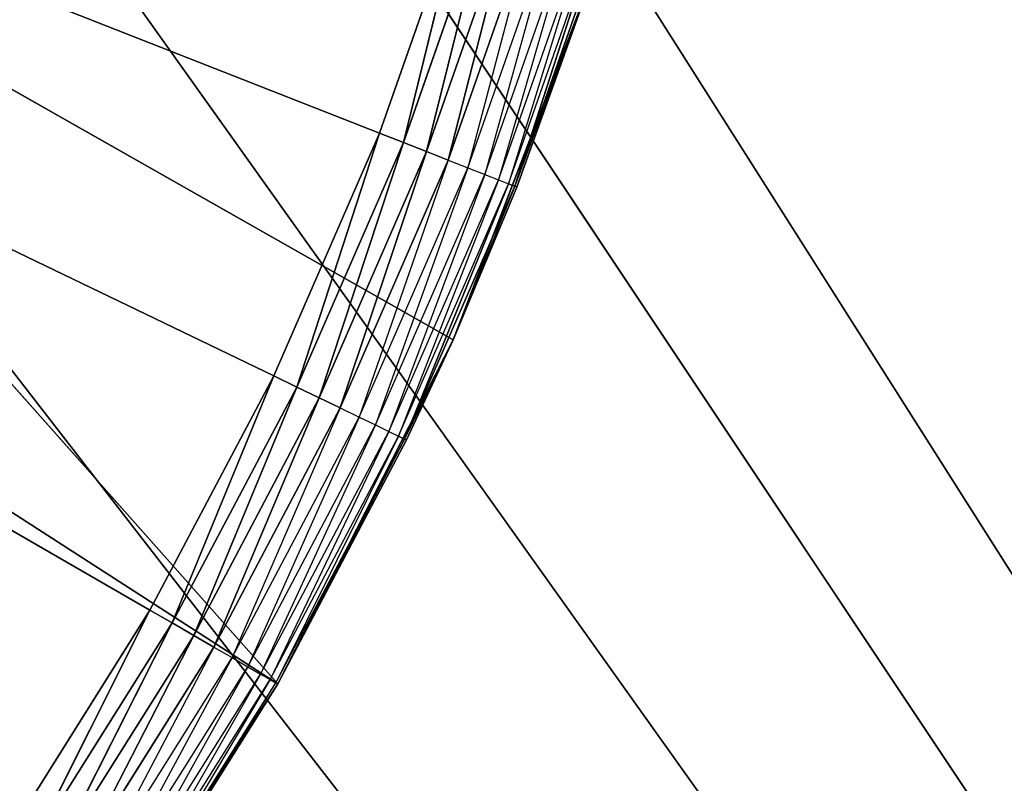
# Model space of a CAD drawing. Extents: x 0.1 to 17.7, y 0.1 to 17.7.
# Tile 436 of 656: x 16.495 to 16.628, y 1.419 to 1.522. Entities that reach past the tile are written whole.
import ezdxf

# ---------------------------------------------------------------- set-up
doc = ezdxf.new("R2010")
doc.units = 0
doc.header["$LTSCALE"] = 2.54
doc.layers.get('0').update_dxf_attribs({"color": 13, "linetype": 'CONTINUOUS'})

# ---------------------------------------------------------------- blocks, each defined once
blk = doc.blocks.new('KOSZ_NA__MIECI_Z_POKRYWK__')
at = {"color": 0}
for p, q in [((16.44145, 1.74291, 10.5), (17.14677, 0.63213, 10.5)), ((16.44145, 1.74291, 10.5), (17.14677, 0.63213, 10.5)), ((17.14677, 0.63213, 10.6), (16.44145, 1.74291, 10.6)), ((17.14677, 0.63213, 10.6), (16.44145, 1.74291, 10.6)), ((16.09677, 1.68213, 10.3), (16.51246, 1.44213, 10.3)), ((16.54358, 1.50677, 10.3), (16.09677, 1.68213, 10.3)), ((16.54358, 1.50677, 10.3), (16.09677, 1.68213, 10.3)), ((16.52923, 1.47387, 10.3), (16.09677, 1.68213, 10.3)), ((16.52923, 1.47387, 10.3), (16.09677, 1.68213, 10.3)), ((16.09677, 1.68213, 10.3), (16.51246, 1.44213, 10.3)), ((16.44677, 1.68213, 10.5), (17.14677, 0.63213, 10.5)), ((16.44677, 1.68213, 10.5), (17.14677, 0.63213, 10.5)), ((16.44677, 1.68213, 10.6), (17.14677, 0.63213, 10.6)), ((16.44677, 1.68213, 10.6), (17.14677, 0.63213, 10.6)), ((16.44145, 1.62135, 10.5), (17.14677, 0.63213, 10.5)), ((16.44145, 1.62135, 10.5), (17.14677, 0.63213, 10.5)), ((16.44145, 1.62135, 10.6), (17.14677, 0.63213, 10.6)), ((16.44145, 1.62135, 10.6), (17.14677, 0.63213, 10.6)), ((16.42566, 1.56242, 10.5), (17.14677, 0.63213, 10.5)), ((16.42566, 1.56242, 10.5), (17.14677, 0.63213, 10.5)), ((16.42566, 1.56242, 10.6), (17.14677, 0.63213, 10.6)), ((16.42566, 1.56242, 10.6), (17.14677, 0.63213, 10.6)), ((16.52978, 1.43213, 10.5), (16.42219, 1.55329, 10.5)), ((16.55354, 1.47876, 10.5), (16.42219, 1.55329, 10.5)), ((16.52978, 1.43213, 10.5), (16.42219, 1.55329, 10.5)), ((16.55354, 1.47876, 10.5), (16.42219, 1.55329, 10.5)), ((16.55544, 1.54065, 10.3), (16.54358, 1.50677, 10.3)), ((16.55544, 1.54065, 10.3), (16.54358, 1.50677, 10.3)), ((16.55544, 1.54065, 10.3), (16.54682, 1.5055, 10.3003)), ((16.55544, 1.54065, 10.3), (16.54682, 1.5055, 10.3003)), ((16.54682, 1.5055, 10.3003), (16.55876, 1.53962, 10.3003)), ((16.54682, 1.5055, 10.3003), (16.55876, 1.53962, 10.3003)), ((16.55876, 1.53962, 10.3003), (16.54995, 1.50427, 10.30121)), ((16.55876, 1.53962, 10.3003), (16.54995, 1.50427, 10.30121)), ((16.54995, 1.50427, 10.30121), (16.56198, 1.53863, 10.30121)), ((16.54995, 1.50427, 10.30121), (16.56198, 1.53863, 10.30121)), ((16.56198, 1.53863, 10.30121), (16.55289, 1.50311, 10.30268)), ((16.56198, 1.53863, 10.30121), (16.55289, 1.50311, 10.30268)), ((16.55289, 1.50311, 10.30268), (16.56499, 1.5377, 10.30268)), ((16.56499, 1.5377, 10.30268), (16.55555, 1.50207, 10.30468)), ((16.55555, 1.50207, 10.30468), (16.56772, 1.53686, 10.30468)), ((16.56772, 1.53686, 10.30468), (16.55785, 1.50117, 10.30714)), ((16.55785, 1.50117, 10.30714), (16.57008, 1.53613, 10.30714)), ((16.57008, 1.53613, 10.30714), (16.55971, 1.50044, 10.31)), ((16.55971, 1.50044, 10.31), (16.57199, 1.53554, 10.31)), ((16.57199, 1.53554, 10.31), (16.56108, 1.4999, 10.31316)), ((16.56108, 1.4999, 10.31316), (16.5734, 1.53511, 10.31316)), ((16.5734, 1.53511, 10.31316), (16.56192, 1.49957, 10.31653)), ((16.5734, 1.53511, 10.31316), (16.56192, 1.49957, 10.31653)), ((16.56192, 1.49957, 10.31653), (16.57426, 1.53484, 10.31653)), ((16.56192, 1.49957, 10.31653), (16.57426, 1.53484, 10.31653)), ((16.57229, 1.52762, 10.5), (16.55354, 1.47876, 10.5)), ((16.57229, 1.52762, 10.5), (16.55354, 1.47876, 10.5)), ((16.57229, 1.52762, 10.32), (16.56192, 1.49957, 10.31653)), ((16.57229, 1.52762, 10.5), (16.5622, 1.49946, 10.32)), ((16.5622, 1.49946, 10.32), (16.57229, 1.52762, 10.32)), ((16.57229, 1.52762, 10.5), (16.5622, 1.49946, 10.32)), ((16.52978, 1.43213, 10.5), (16.40347, 1.51352, 10.5)), ((16.52978, 1.43213, 10.5), (16.40347, 1.51352, 10.5)), ((16.54358, 1.50677, 10.3), (16.52923, 1.47387, 10.3)), ((16.54358, 1.50677, 10.3), (16.52923, 1.47387, 10.3)), ((16.54358, 1.50677, 10.3), (16.53236, 1.47236, 10.3003)), ((16.54358, 1.50677, 10.3), (16.53236, 1.47236, 10.3003)), ((16.54358, 1.50677, 10.3), (16.54682, 1.5055, 10.3003)), ((16.54358, 1.50677, 10.3), (16.54682, 1.5055, 10.3003)), ((16.53236, 1.47236, 10.3003), (16.54682, 1.5055, 10.3003)), ((16.53236, 1.47236, 10.3003), (16.54682, 1.5055, 10.3003)), ((16.54682, 1.5055, 10.3003), (16.53539, 1.4709, 10.30121)), ((16.54682, 1.5055, 10.3003), (16.53539, 1.4709, 10.30121)), ((16.54682, 1.5055, 10.3003), (16.54995, 1.50427, 10.30121)), ((16.54682, 1.5055, 10.3003), (16.54995, 1.50427, 10.30121)), ((16.53539, 1.4709, 10.30121), (16.54995, 1.50427, 10.30121)), ((16.53539, 1.4709, 10.30121), (16.54995, 1.50427, 10.30121)), ((16.54995, 1.50427, 10.30121), (16.53824, 1.46953, 10.30268)), ((16.54995, 1.50427, 10.30121), (16.53824, 1.46953, 10.30268)), ((16.53824, 1.46953, 10.30268), (16.55289, 1.50311, 10.30268)), ((16.55289, 1.50311, 10.30268), (16.54081, 1.46829, 10.30468)), ((16.54995, 1.50427, 10.30121), (16.55289, 1.50311, 10.30268)), ((16.54995, 1.50427, 10.30121), (16.55289, 1.50311, 10.30268)), ((16.55289, 1.50311, 10.30268), (16.55555, 1.50207, 10.30468)), ((16.54081, 1.46829, 10.30468), (16.55555, 1.50207, 10.30468)), ((16.55555, 1.50207, 10.30468), (16.54303, 1.46722, 10.30714)), ((16.55555, 1.50207, 10.30468), (16.55785, 1.50117, 10.30714)), ((16.54303, 1.46722, 10.30714), (16.55785, 1.50117, 10.30714)), ((16.55785, 1.50117, 10.30714), (16.54483, 1.46635, 10.31)), ((16.54483, 1.46635, 10.31), (16.55971, 1.50044, 10.31)), ((16.55971, 1.50044, 10.31), (16.54616, 1.46571, 10.31316)), ((16.55785, 1.50117, 10.30714), (16.55971, 1.50044, 10.31)), ((16.55971, 1.50044, 10.31), (16.56108, 1.4999, 10.31316)), ((16.54616, 1.46571, 10.31316), (16.56108, 1.4999, 10.31316)), ((16.56108, 1.4999, 10.31316), (16.54698, 1.46532, 10.31653)), ((16.56108, 1.4999, 10.31316), (16.54698, 1.46532, 10.31653)), ((16.54698, 1.46532, 10.31653), (16.56192, 1.49957, 10.31653)), ((16.54698, 1.46532, 10.31653), (16.56192, 1.49957, 10.31653)), ((16.56192, 1.49957, 10.31653), (16.55354, 1.47876, 10.32)), ((16.55354, 1.47876, 10.5), (16.5622, 1.49946, 10.32)), ((16.55354, 1.47876, 10.5), (16.5622, 1.49946, 10.32)), ((16.55354, 1.47876, 10.32), (16.5622, 1.49946, 10.32)), ((16.56108, 1.4999, 10.31316), (16.56192, 1.49957, 10.31653)), ((16.56108, 1.4999, 10.31316), (16.56192, 1.49957, 10.31653)), ((16.5622, 1.49946, 10.32), (16.56192, 1.49957, 10.31653)), ((16.55354, 1.47876, 10.5), (16.52978, 1.43213, 10.5)), ((16.55354, 1.47876, 10.5), (16.52978, 1.43213, 10.5)), ((16.55354, 1.47876, 10.32), (16.54698, 1.46532, 10.31653)), ((16.54725, 1.46519, 10.32), (16.55354, 1.47876, 10.5)), ((16.54725, 1.46519, 10.32), (16.55354, 1.47876, 10.5)), ((16.54725, 1.46519, 10.32), (16.55354, 1.47876, 10.32)), ((16.55354, 1.47876, 10.5), (16.55354, 1.47876, 10.32)), ((16.55354, 1.47876, 10.5), (16.55354, 1.47876, 10.32)), ((16.52923, 1.47387, 10.3), (16.51246, 1.44213, 10.3)), ((16.52923, 1.47387, 10.3), (16.51246, 1.44213, 10.3)), ((16.52923, 1.47387, 10.3), (16.51546, 1.44039, 10.3003)), ((16.52923, 1.47387, 10.3), (16.51546, 1.44039, 10.3003)), ((16.52923, 1.47387, 10.3), (16.53236, 1.47236, 10.3003)), ((16.52923, 1.47387, 10.3), (16.53236, 1.47236, 10.3003)), ((16.51546, 1.44039, 10.3003), (16.53236, 1.47236, 10.3003)), ((16.51546, 1.44039, 10.3003), (16.53236, 1.47236, 10.3003)), ((16.53236, 1.47236, 10.3003), (16.51838, 1.43871, 10.30121)), ((16.53236, 1.47236, 10.3003), (16.51838, 1.43871, 10.30121)), ((16.53236, 1.47236, 10.3003), (16.53539, 1.4709, 10.30121)), ((16.53236, 1.47236, 10.3003), (16.53539, 1.4709, 10.30121)), ((16.51838, 1.43871, 10.30121), (16.53539, 1.4709, 10.30121)), ((16.51838, 1.43871, 10.30121), (16.53539, 1.4709, 10.30121)), ((16.53539, 1.4709, 10.30121), (16.52112, 1.43713, 10.30268)), ((16.53539, 1.4709, 10.30121), (16.52112, 1.43713, 10.30268)), ((16.53539, 1.4709, 10.30121), (16.53824, 1.46953, 10.30268)), ((16.53539, 1.4709, 10.30121), (16.53824, 1.46953, 10.30268)), ((16.52112, 1.43713, 10.30268), (16.53824, 1.46953, 10.30268)), ((16.53824, 1.46953, 10.30268), (16.52359, 1.4357, 10.30468)), ((16.53824, 1.46953, 10.30268), (16.54081, 1.46829, 10.30468)), ((16.52359, 1.4357, 10.30468), (16.54081, 1.46829, 10.30468)), ((16.54081, 1.46829, 10.30468), (16.52572, 1.43447, 10.30714)), ((16.52572, 1.43447, 10.30714), (16.54303, 1.46722, 10.30714)), ((16.54303, 1.46722, 10.30714), (16.52746, 1.43347, 10.31)), ((16.54081, 1.46829, 10.30468), (16.54303, 1.46722, 10.30714)), ((16.54303, 1.46722, 10.30714), (16.54483, 1.46635, 10.31)), ((16.52746, 1.43347, 10.31), (16.54483, 1.46635, 10.31)), ((16.54483, 1.46635, 10.31), (16.52873, 1.43273, 10.31316)), ((16.52873, 1.43273, 10.31316), (16.54616, 1.46571, 10.31316)), ((16.54616, 1.46571, 10.31316), (16.52951, 1.43228, 10.31653)), ((16.54483, 1.46635, 10.31), (16.54616, 1.46571, 10.31316)), ((16.54616, 1.46571, 10.31316), (16.54698, 1.46532, 10.31653)), ((16.52951, 1.43228, 10.31653), (16.54698, 1.46532, 10.31653)), ((16.52978, 1.43213, 10.32), (16.54698, 1.46532, 10.31653)), ((16.52978, 1.43213, 10.32), (16.54698, 1.46532, 10.31653)), ((16.52978, 1.43213, 10.32), (16.54725, 1.46519, 10.32)), ((16.54725, 1.46519, 10.32), (16.52978, 1.43213, 10.5)), ((16.54725, 1.46519, 10.32), (16.52978, 1.43213, 10.5)), ((16.52978, 1.43213, 10.32), (16.54725, 1.46519, 10.32)), ((16.54725, 1.46519, 10.32), (16.54698, 1.46532, 10.31653)), ((16.51246, 1.44213, 10.3), (16.49336, 1.41174, 10.3)), ((16.51246, 1.44213, 10.3), (16.49336, 1.41174, 10.3)), ((16.51246, 1.44213, 10.3), (16.49623, 1.40978, 10.3003)), ((16.51246, 1.44213, 10.3), (16.49623, 1.40978, 10.3003)), ((16.51246, 1.44213, 10.3), (16.51546, 1.44039, 10.3003)), ((16.51246, 1.44213, 10.3), (16.51546, 1.44039, 10.3003)), ((16.49623, 1.40978, 10.3003), (16.51546, 1.44039, 10.3003)), ((16.49623, 1.40978, 10.3003), (16.51546, 1.44039, 10.3003)), ((16.51546, 1.44039, 10.3003), (16.49901, 1.40788, 10.30121)), ((16.51546, 1.44039, 10.3003), (16.49901, 1.40788, 10.30121)), ((16.51546, 1.44039, 10.3003), (16.51838, 1.43871, 10.30121)), ((16.51546, 1.44039, 10.3003), (16.51838, 1.43871, 10.30121)), ((16.49901, 1.40788, 10.30121), (16.51838, 1.43871, 10.30121)), ((16.49901, 1.40788, 10.30121), (16.51838, 1.43871, 10.30121)), ((16.51838, 1.43871, 10.30121), (16.50162, 1.4061, 10.30268)), ((16.51838, 1.43871, 10.30121), (16.50162, 1.4061, 10.30268)), ((16.51838, 1.43871, 10.30121), (16.52112, 1.43713, 10.30268)), ((16.51838, 1.43871, 10.30121), (16.52112, 1.43713, 10.30268)), ((16.50162, 1.4061, 10.30268), (16.52112, 1.43713, 10.30268)), ((16.52112, 1.43713, 10.30268), (16.50398, 1.40449, 10.30468)), ((16.52112, 1.43713, 10.30268), (16.52359, 1.4357, 10.30468)), ((16.50398, 1.40449, 10.30468), (16.52359, 1.4357, 10.30468)), ((16.52359, 1.4357, 10.30468), (16.50602, 1.40311, 10.30714)), ((16.52359, 1.4357, 10.30468), (16.52572, 1.43447, 10.30714)), ((16.50602, 1.40311, 10.30714), (16.52572, 1.43447, 10.30714)), ((16.52572, 1.43447, 10.30714), (16.50767, 1.40198, 10.31)), ((16.52572, 1.43447, 10.30714), (16.52746, 1.43347, 10.31)), ((16.50767, 1.40198, 10.31), (16.52746, 1.43347, 10.31)), ((16.52746, 1.43347, 10.31), (16.50889, 1.40115, 10.31316)), ((16.50889, 1.40115, 10.31316), (16.52873, 1.43273, 10.31316)), ((16.52873, 1.43273, 10.31316), (16.50963, 1.40064, 10.31653)), ((16.50963, 1.40064, 10.31653), (16.52951, 1.43228, 10.31653)), ((16.50988, 1.40047, 10.32), (16.52951, 1.43228, 10.31653)), ((16.52746, 1.43347, 10.31), (16.52873, 1.43273, 10.31316)), ((16.52873, 1.43273, 10.31316), (16.52951, 1.43228, 10.31653)), ((16.52978, 1.43213, 10.32), (16.52951, 1.43228, 10.31653)), ((16.52978, 1.43213, 10.5), (16.50127, 1.38824, 10.5)), ((16.52978, 1.43213, 10.5), (16.50127, 1.38824, 10.5)), ((16.50988, 1.40047, 10.32), (16.52978, 1.43213, 10.5)), ((16.50988, 1.40047, 10.32), (16.52978, 1.43213, 10.32)), ((16.50988, 1.40047, 10.32), (16.52978, 1.43213, 10.5)), ((16.52978, 1.43213, 10.32), (16.52978, 1.43213, 10.5)), ((16.52978, 1.43213, 10.32), (16.52978, 1.43213, 10.5))]:
    blk.add_line(p, q, dxfattribs=at)
mesh = blk.add_polyface(dxfattribs=at)
corners = [(17.49677, 0.28213, 31.5), (0.29676, 0.28213, 31.5), (0.29676, 17.48213, 31.5)]
mesh.append_faces([[corners[k] for k in face] for face in [(0, 1, 2)]], dxfattribs={"color": 0})
mesh = blk.add_polyface(dxfattribs=at)
corners = [(17.49677, 0.28213, 31.5), (0.29676, 17.48213, 31.5), (17.49677, 17.48213, 31.5)]
mesh.append_faces([[corners[k] for k in face] for face in [(0, 1, 2)]], dxfattribs={"color": 0})
mesh = blk.add_polyface(dxfattribs=at)
corners = [(17.49677, 17.48213, 31.6), (9.29677, 8.88213, 31.6), (17.49677, 0.28213, 31.6)]
mesh.append_faces([[corners[k] for k in face] for face in [(0, 1, 2)]], dxfattribs={"color": 0})
mesh = blk.add_polyface(dxfattribs=at)
corners = [(17.14677, 0.63213, 10.5), (16.44145, 1.74291, 10.5), (17.14677, 17.23213, 10.5)]
mesh.append_faces([[corners[k] for k in face] for face in [(0, 1, 2)]], dxfattribs={"color": 0})
mesh = blk.add_polyface(dxfattribs=at)
corners = [(17.14677, 17.23213, 10.6), (16.44145, 1.74291, 10.6), (17.14677, 0.63213, 10.6)]
mesh.append_faces([[corners[k] for k in face] for face in [(0, 1, 2)]], dxfattribs={"color": 0})
mesh = blk.add_polyface(dxfattribs=at)
corners = [(17.49677, 0.28213, 31.6), (9.29677, 8.88213, 31.6), (9.29069, 8.81267, 31.6)]
mesh.append_faces([[corners[k] for k in face] for face in [(0, 1, 2)]], dxfattribs={"color": 0})
mesh = blk.add_polyface(dxfattribs=at)
corners = [(17.49677, 0.28213, 31.6), (9.29069, 8.81267, 31.6), (9.27264, 8.74532, 31.6)]
mesh.append_faces([[corners[k] for k in face] for face in [(0, 1, 2)]], dxfattribs={"color": 0})
mesh = blk.add_polyface(dxfattribs=at)
corners = [(17.49677, 0.28213, 31.6), (9.27264, 8.74532, 31.6), (9.24317, 8.68213, 31.6)]
mesh.append_faces([[corners[k] for k in face] for face in [(0, 1, 2)]], dxfattribs={"color": 0})
mesh = blk.add_polyface(dxfattribs=at)
corners = [(17.49677, 0.28213, 31.6), (9.24317, 8.68213, 31.6), (9.20318, 8.62502, 31.6)]
mesh.append_faces([[corners[k] for k in face] for face in [(0, 1, 2)]], dxfattribs={"color": 0})
mesh = blk.add_polyface(dxfattribs=at)
corners = [(17.49677, 0.28213, 31.6), (9.20318, 8.62502, 31.6), (9.15388, 8.57571, 31.6)]
mesh.append_faces([[corners[k] for k in face] for face in [(0, 1, 2)]], dxfattribs={"color": 0})
mesh = blk.add_polyface(dxfattribs=at)
corners = [(17.49677, 0.28213, 31.6), (9.15388, 8.57571, 31.6), (9.09677, 8.53572, 31.6)]
mesh.append_faces([[corners[k] for k in face] for face in [(0, 1, 2)]], dxfattribs={"color": 0})
mesh = blk.add_polyface(dxfattribs=at)
corners = [(17.49677, 0.28213, 31.6), (9.09677, 8.53572, 31.6), (9.03357, 8.50625, 31.6)]
mesh.append_faces([[corners[k] for k in face] for face in [(0, 1, 2)]], dxfattribs={"color": 0})
mesh = blk.add_polyface(dxfattribs=at)
corners = [(17.49677, 0.28213, 31.6), (9.03357, 8.50625, 31.6), (8.96622, 8.48821, 31.6)]
mesh.append_faces([[corners[k] for k in face] for face in [(0, 1, 2)]], dxfattribs={"color": 0})
mesh = blk.add_polyface(dxfattribs=at)
corners = [(17.49677, 0.28213, 31.6), (8.96622, 8.48821, 31.6), (8.89676, 8.48213, 31.6)]
mesh.append_faces([[corners[k] for k in face] for face in [(0, 1, 2)]], dxfattribs={"color": 0})
mesh = blk.add_polyface(dxfattribs=at)
corners = [(17.49677, 0.28213, 31.6), (8.89676, 8.48213, 31.6), (0.29676, 0.28213, 31.6)]
mesh.append_faces([[corners[k] for k in face] for face in [(0, 1, 2)]], dxfattribs={"color": 0})
mesh = blk.add_polyface(dxfattribs=at)
corners = [(17.14677, 0.63213, 10.5), (16.44677, 1.68213, 10.5), (16.44145, 1.74291, 10.5)]
mesh.append_faces([[corners[k] for k in face] for face in [(0, 1, 2)]], dxfattribs={"color": 0})
mesh = blk.add_polyface(dxfattribs=at)
corners = [(17.14677, 0.63213, 10.6), (16.44145, 1.74291, 10.6), (16.44677, 1.68213, 10.6)]
mesh.append_faces([[corners[k] for k in face] for face in [(0, 1, 2)]], dxfattribs={"color": 0})
mesh = blk.add_polyface(dxfattribs=at)
corners = [(16.51246, 1.44213, 10.3), (16.49336, 1.41174, 10.3), (16.09677, 1.68213, 10.3)]
mesh.append_faces([[corners[k] for k in face] for face in [(0, 1, 2)]], dxfattribs={"color": 0})
mesh = blk.add_polyface(dxfattribs=at)
corners = [(16.55544, 1.54065, 10.3), (16.54358, 1.50677, 10.3), (16.09677, 1.68213, 10.3)]
mesh.append_faces([[corners[k] for k in face] for face in [(0, 1, 2)]], dxfattribs={"color": 0})
mesh = blk.add_polyface(dxfattribs=at)
corners = [(16.54358, 1.50677, 10.3), (16.52923, 1.47387, 10.3), (16.09677, 1.68213, 10.3)]
mesh.append_faces([[corners[k] for k in face] for face in [(0, 1, 2)]], dxfattribs={"color": 0})
mesh = blk.add_polyface(dxfattribs=at)
corners = [(16.52923, 1.47387, 10.3), (16.51246, 1.44213, 10.3), (16.09677, 1.68213, 10.3)]
mesh.append_faces([[corners[k] for k in face] for face in [(0, 1, 2)]], dxfattribs={"color": 0})
mesh = blk.add_polyface(dxfattribs=at)
corners = [(17.14677, 0.63213, 10.5), (16.44145, 1.62135, 10.5), (16.44677, 1.68213, 10.5)]
mesh.append_faces([[corners[k] for k in face] for face in [(0, 1, 2)]], dxfattribs={"color": 0})
mesh = blk.add_polyface(dxfattribs=at)
corners = [(17.14677, 0.63213, 10.6), (16.44677, 1.68213, 10.6), (16.44145, 1.62135, 10.6)]
mesh.append_faces([[corners[k] for k in face] for face in [(0, 1, 2)]], dxfattribs={"color": 0})
mesh = blk.add_polyface(dxfattribs=at)
corners = [(17.14677, 0.63213, 10.6), (1.94145, 1.62135, 10.6), (1.92566, 1.56242, 10.6)]
mesh.append_faces([[corners[k] for k in face] for face in [(0, 1, 2)]], dxfattribs={"color": 0})
mesh = blk.add_polyface(dxfattribs=at)
corners = [(17.14677, 0.63213, 10.6), (16.09677, 1.33213, 10.6), (1.94145, 1.62135, 10.6)]
mesh.append_faces([[corners[k] for k in face] for face in [(0, 1, 2)]], dxfattribs={"color": 0})
mesh = blk.add_polyface(dxfattribs=at)
corners = [(17.14677, 0.63213, 10.5), (16.42566, 1.56242, 10.5), (16.44145, 1.62135, 10.5)]
mesh.append_faces([[corners[k] for k in face] for face in [(0, 1, 2)]], dxfattribs={"color": 0})
mesh = blk.add_polyface(dxfattribs=at)
corners = [(17.14677, 0.63213, 10.6), (16.44145, 1.62135, 10.6), (16.42566, 1.56242, 10.6)]
mesh.append_faces([[corners[k] for k in face] for face in [(0, 1, 2)]], dxfattribs={"color": 0})
mesh = blk.add_polyface(dxfattribs=at)
corners = [(17.14677, 0.63213, 10.5), (1.89987, 1.50713, 10.5), (1.92566, 1.56242, 10.5)]
mesh.append_faces([[corners[k] for k in face] for face in [(0, 1, 2)]], dxfattribs={"color": 0})
mesh = blk.add_polyface(dxfattribs=at)
corners = [(17.14677, 0.63213, 10.6), (1.92566, 1.56242, 10.6), (1.89987, 1.50713, 10.6)]
mesh.append_faces([[corners[k] for k in face] for face in [(0, 1, 2)]], dxfattribs={"color": 0})
mesh = blk.add_polyface(dxfattribs=at)
corners = [(17.14677, 0.63213, 10.5), (1.92566, 1.56242, 10.5), (15.97706, 1.35324, 10.5)]
mesh.append_faces([[corners[k] for k in face] for face in [(0, 1, 2)]], dxfattribs={"color": 0})
mesh = blk.add_polyface(dxfattribs=at)
corners = [(17.14677, 0.63213, 10.5), (16.39987, 1.50713, 10.5), (16.42566, 1.56242, 10.5)]
mesh.append_faces([[corners[k] for k in face] for face in [(0, 1, 2)]], dxfattribs={"color": 0})
mesh = blk.add_polyface(dxfattribs=at)
corners = [(17.14677, 0.63213, 10.6), (16.42566, 1.56242, 10.6), (16.39987, 1.50713, 10.6)]
mesh.append_faces([[corners[k] for k in face] for face in [(0, 1, 2)]], dxfattribs={"color": 0})
mesh = blk.add_polyface(dxfattribs=at)
corners = [(16.52978, 1.43213, 10.5), (16.42219, 1.55329, 10.5), (16.40347, 1.51352, 10.5)]
mesh.append_faces([[corners[k] for k in face] for face in [(0, 1, 2)]], dxfattribs={"color": 0})
mesh = blk.add_polyface(dxfattribs=at)
corners = [(16.55354, 1.47876, 10.5), (16.42219, 1.55329, 10.5), (16.52978, 1.43213, 10.5)]
mesh.append_faces([[corners[k] for k in face] for face in [(0, 1, 2)]], dxfattribs={"color": 0})
mesh = blk.add_polyface(dxfattribs=at)
corners = [(16.57229, 1.52762, 10.5), (16.42219, 1.55329, 10.5), (16.55354, 1.47876, 10.5)]
mesh.append_faces([[corners[k] for k in face] for face in [(0, 1, 2)]], dxfattribs={"color": 0})
mesh = blk.add_polyface(dxfattribs=at)
corners = [(16.55544, 1.54065, 10.3), (16.54682, 1.5055, 10.3003), (16.54358, 1.50677, 10.3)]
mesh.append_faces([[corners[k] for k in face] for face in [(0, 1, 2)]], dxfattribs={"color": 0})
mesh = blk.add_polyface(dxfattribs=at)
corners = [(16.55876, 1.53962, 10.3003), (16.54682, 1.5055, 10.3003), (16.55544, 1.54065, 10.3)]
mesh.append_faces([[corners[k] for k in face] for face in [(0, 1, 2)]], dxfattribs={"color": 0})
mesh = blk.add_polyface(dxfattribs=at)
corners = [(16.55876, 1.53962, 10.3003), (16.54995, 1.50427, 10.30121), (16.54682, 1.5055, 10.3003)]
mesh.append_faces([[corners[k] for k in face] for face in [(0, 1, 2)]], dxfattribs={"color": 0})
mesh = blk.add_polyface(dxfattribs=at)
corners = [(16.56198, 1.53863, 10.30121), (16.54995, 1.50427, 10.30121), (16.55876, 1.53962, 10.3003)]
mesh.append_faces([[corners[k] for k in face] for face in [(0, 1, 2)]], dxfattribs={"color": 0})
mesh = blk.add_polyface(dxfattribs=at)
corners = [(16.56198, 1.53863, 10.30121), (16.55289, 1.50311, 10.30268), (16.54995, 1.50427, 10.30121)]
mesh.append_faces([[corners[k] for k in face] for face in [(0, 1, 2)]], dxfattribs={"color": 0})
mesh = blk.add_polyface(dxfattribs=at)
corners = [(16.56499, 1.5377, 10.30268), (16.55289, 1.50311, 10.30268), (16.56198, 1.53863, 10.30121)]
mesh.append_faces([[corners[k] for k in face] for face in [(0, 1, 2)]], dxfattribs={"color": 0})
mesh = blk.add_polyface(dxfattribs=at)
corners = [(16.5734, 1.53511, 10.31316), (16.56192, 1.49957, 10.31653), (16.56108, 1.4999, 10.31316)]
mesh.append_faces([[corners[k] for k in face] for face in [(0, 1, 2)]], dxfattribs={"color": 0})
mesh = blk.add_polyface(dxfattribs=at)
corners = [(16.5734, 1.53511, 10.31316), (16.57426, 1.53484, 10.31653), (16.56192, 1.49957, 10.31653)]
mesh.append_faces([[corners[k] for k in face] for face in [(0, 1, 2)]], dxfattribs={"color": 0})
mesh = blk.add_polyface(dxfattribs=at)
corners = [(16.57426, 1.53484, 10.31653), (16.57229, 1.52762, 10.32), (16.56192, 1.49957, 10.31653)]
mesh.append_faces([[corners[k] for k in face] for face in [(0, 1, 2)]], dxfattribs={"color": 0})
mesh = blk.add_polyface(dxfattribs=at)
corners = [(16.57229, 1.52762, 10.5), (16.55354, 1.47876, 10.5), (16.5622, 1.49946, 10.32)]
mesh.append_faces([[corners[k] for k in face] for face in [(0, 1, 2)]], dxfattribs={"color": 0})
mesh = blk.add_polyface(dxfattribs=at)
corners = [(16.57229, 1.52762, 10.5), (16.5622, 1.49946, 10.32), (16.57229, 1.52762, 10.32)]
mesh.append_faces([[corners[k] for k in face] for face in [(0, 1, 2)]], dxfattribs={"color": 0})
mesh = blk.add_polyface(dxfattribs=at)
corners = [(16.50127, 1.38824, 10.5), (16.40347, 1.51352, 10.5), (16.37992, 1.47641, 10.5)]
mesh.append_faces([[corners[k] for k in face] for face in [(0, 1, 2)]], dxfattribs={"color": 0})
mesh = blk.add_polyface(dxfattribs=at)
corners = [(16.52978, 1.43213, 10.5), (16.40347, 1.51352, 10.5), (16.50127, 1.38824, 10.5)]
mesh.append_faces([[corners[k] for k in face] for face in [(0, 1, 2)]], dxfattribs={"color": 0})
mesh = blk.add_polyface(dxfattribs=at)
corners = [(17.14677, 0.63213, 10.5), (1.86488, 1.45715, 10.5), (1.89987, 1.50713, 10.5)]
mesh.append_faces([[corners[k] for k in face] for face in [(0, 1, 2)]], dxfattribs={"color": 0})
mesh = blk.add_polyface(dxfattribs=at)
corners = [(17.14677, 0.63213, 10.6), (1.89987, 1.50713, 10.6), (1.86488, 1.45715, 10.6)]
mesh.append_faces([[corners[k] for k in face] for face in [(0, 1, 2)]], dxfattribs={"color": 0})
mesh = blk.add_polyface(dxfattribs=at)
corners = [(17.14677, 0.63213, 10.5), (16.36488, 1.45715, 10.5), (16.39987, 1.50713, 10.5)]
mesh.append_faces([[corners[k] for k in face] for face in [(0, 1, 2)]], dxfattribs={"color": 0})
mesh = blk.add_polyface(dxfattribs=at)
corners = [(17.14677, 0.63213, 10.6), (16.39987, 1.50713, 10.6), (16.36488, 1.45715, 10.6)]
mesh.append_faces([[corners[k] for k in face] for face in [(0, 1, 2)]], dxfattribs={"color": 0})
mesh = blk.add_polyface(dxfattribs=at)
corners = [(16.54358, 1.50677, 10.3), (16.53236, 1.47236, 10.3003), (16.52923, 1.47387, 10.3)]
mesh.append_faces([[corners[k] for k in face] for face in [(0, 1, 2)]], dxfattribs={"color": 0})
mesh = blk.add_polyface(dxfattribs=at)
corners = [(16.54682, 1.5055, 10.3003), (16.53236, 1.47236, 10.3003), (16.54358, 1.50677, 10.3)]
mesh.append_faces([[corners[k] for k in face] for face in [(0, 1, 2)]], dxfattribs={"color": 0})
mesh = blk.add_polyface(dxfattribs=at)
corners = [(16.54682, 1.5055, 10.3003), (16.53539, 1.4709, 10.30121), (16.53236, 1.47236, 10.3003)]
mesh.append_faces([[corners[k] for k in face] for face in [(0, 1, 2)]], dxfattribs={"color": 0})
mesh = blk.add_polyface(dxfattribs=at)
corners = [(16.54995, 1.50427, 10.30121), (16.53539, 1.4709, 10.30121), (16.54682, 1.5055, 10.3003)]
mesh.append_faces([[corners[k] for k in face] for face in [(0, 1, 2)]], dxfattribs={"color": 0})
mesh = blk.add_polyface(dxfattribs=at)
corners = [(16.54995, 1.50427, 10.30121), (16.53824, 1.46953, 10.30268), (16.53539, 1.4709, 10.30121)]
mesh.append_faces([[corners[k] for k in face] for face in [(0, 1, 2)]], dxfattribs={"color": 0})
mesh = blk.add_polyface(dxfattribs=at)
corners = [(16.55289, 1.50311, 10.30268), (16.53824, 1.46953, 10.30268), (16.54995, 1.50427, 10.30121)]
mesh.append_faces([[corners[k] for k in face] for face in [(0, 1, 2)]], dxfattribs={"color": 0})
mesh = blk.add_polyface(dxfattribs=at)
corners = [(16.56108, 1.4999, 10.31316), (16.54698, 1.46532, 10.31653), (16.54616, 1.46571, 10.31316)]
mesh.append_faces([[corners[k] for k in face] for face in [(0, 1, 2)]], dxfattribs={"color": 0})
mesh = blk.add_polyface(dxfattribs=at)
corners = [(16.56108, 1.4999, 10.31316), (16.56192, 1.49957, 10.31653), (16.54698, 1.46532, 10.31653)]
mesh.append_faces([[corners[k] for k in face] for face in [(0, 1, 2)]], dxfattribs={"color": 0})
mesh = blk.add_polyface(dxfattribs=at)
corners = [(16.56192, 1.49957, 10.31653), (16.55354, 1.47876, 10.32), (16.54698, 1.46532, 10.31653)]
mesh.append_faces([[corners[k] for k in face] for face in [(0, 1, 2)]], dxfattribs={"color": 0})
mesh = blk.add_polyface(dxfattribs=at)
corners = [(16.5622, 1.49946, 10.32), (16.55354, 1.47876, 10.5), (16.55354, 1.47876, 10.32)]
mesh.append_faces([[corners[k] for k in face] for face in [(0, 1, 2)]], dxfattribs={"color": 0})
mesh = blk.add_polyface(dxfattribs=at)
corners = [(16.55354, 1.47876, 10.5), (16.52978, 1.43213, 10.5), (16.54725, 1.46519, 10.32)]
mesh.append_faces([[corners[k] for k in face] for face in [(0, 1, 2)]], dxfattribs={"color": 0})
mesh = blk.add_polyface(dxfattribs=at)
corners = [(16.55354, 1.47876, 10.5), (16.54725, 1.46519, 10.32), (16.55354, 1.47876, 10.32)]
mesh.append_faces([[corners[k] for k in face] for face in [(0, 1, 2)]], dxfattribs={"color": 0})
mesh = blk.add_polyface(dxfattribs=at)
corners = [(16.50127, 1.38824, 10.5), (16.37992, 1.47641, 10.5), (16.46834, 1.34756, 10.5)]
mesh.append_faces([[corners[k] for k in face] for face in [(0, 1, 2)]], dxfattribs={"color": 0})
mesh = blk.add_polyface(dxfattribs=at)
corners = [(16.52923, 1.47387, 10.3), (16.51546, 1.44039, 10.3003), (16.51246, 1.44213, 10.3)]
mesh.append_faces([[corners[k] for k in face] for face in [(0, 1, 2)]], dxfattribs={"color": 0})
mesh = blk.add_polyface(dxfattribs=at)
corners = [(16.53236, 1.47236, 10.3003), (16.51546, 1.44039, 10.3003), (16.52923, 1.47387, 10.3)]
mesh.append_faces([[corners[k] for k in face] for face in [(0, 1, 2)]], dxfattribs={"color": 0})
mesh = blk.add_polyface(dxfattribs=at)
corners = [(16.53236, 1.47236, 10.3003), (16.51838, 1.43871, 10.30121), (16.51546, 1.44039, 10.3003)]
mesh.append_faces([[corners[k] for k in face] for face in [(0, 1, 2)]], dxfattribs={"color": 0})
mesh = blk.add_polyface(dxfattribs=at)
corners = [(16.53539, 1.4709, 10.30121), (16.51838, 1.43871, 10.30121), (16.53236, 1.47236, 10.3003)]
mesh.append_faces([[corners[k] for k in face] for face in [(0, 1, 2)]], dxfattribs={"color": 0})
mesh = blk.add_polyface(dxfattribs=at)
corners = [(16.53539, 1.4709, 10.30121), (16.52112, 1.43713, 10.30268), (16.51838, 1.43871, 10.30121)]
mesh.append_faces([[corners[k] for k in face] for face in [(0, 1, 2)]], dxfattribs={"color": 0})
mesh = blk.add_polyface(dxfattribs=at)
corners = [(16.53824, 1.46953, 10.30268), (16.52112, 1.43713, 10.30268), (16.53539, 1.4709, 10.30121)]
mesh.append_faces([[corners[k] for k in face] for face in [(0, 1, 2)]], dxfattribs={"color": 0})
mesh = blk.add_polyface(dxfattribs=at)
corners = [(16.54698, 1.46532, 10.31653), (16.52978, 1.43213, 10.32), (16.52951, 1.43228, 10.31653)]
mesh.append_faces([[corners[k] for k in face] for face in [(0, 1, 2)]], dxfattribs={"color": 0})
mesh = blk.add_polyface(dxfattribs=at)
corners = [(16.54698, 1.46532, 10.31653), (16.54725, 1.46519, 10.32), (16.52978, 1.43213, 10.32)]
mesh.append_faces([[corners[k] for k in face] for face in [(0, 1, 2)]], dxfattribs={"color": 0})
mesh = blk.add_polyface(dxfattribs=at)
corners = [(16.54725, 1.46519, 10.32), (16.52978, 1.43213, 10.5), (16.52978, 1.43213, 10.32)]
mesh.append_faces([[corners[k] for k in face] for face in [(0, 1, 2)]], dxfattribs={"color": 0})
mesh = blk.add_polyface(dxfattribs=at)
corners = [(17.14677, 0.63213, 10.5), (1.81986, 1.41245, 10.5), (1.86488, 1.45715, 10.5)]
mesh.append_faces([[corners[k] for k in face] for face in [(0, 1, 2)]], dxfattribs={"color": 0})
mesh = blk.add_polyface(dxfattribs=at)
corners = [(17.14677, 0.63213, 10.6), (1.86488, 1.45715, 10.6), (1.82174, 1.41401, 10.6)]
mesh.append_faces([[corners[k] for k in face] for face in [(0, 1, 2)]], dxfattribs={"color": 0})
mesh = blk.add_polyface(dxfattribs=at)
corners = [(17.14677, 0.63213, 10.5), (16.32174, 1.41401, 10.5), (16.36488, 1.45715, 10.5)]
mesh.append_faces([[corners[k] for k in face] for face in [(0, 1, 2)]], dxfattribs={"color": 0})
mesh = blk.add_polyface(dxfattribs=at)
corners = [(17.14677, 0.63213, 10.6), (16.36488, 1.45715, 10.6), (16.32174, 1.41401, 10.6)]
mesh.append_faces([[corners[k] for k in face] for face in [(0, 1, 2)]], dxfattribs={"color": 0})
mesh = blk.add_polyface(dxfattribs=at)
corners = [(16.51246, 1.44213, 10.3), (16.49623, 1.40978, 10.3003), (16.49336, 1.41174, 10.3)]
mesh.append_faces([[corners[k] for k in face] for face in [(0, 1, 2)]], dxfattribs={"color": 0})
mesh = blk.add_polyface(dxfattribs=at)
corners = [(16.51546, 1.44039, 10.3003), (16.49623, 1.40978, 10.3003), (16.51246, 1.44213, 10.3)]
mesh.append_faces([[corners[k] for k in face] for face in [(0, 1, 2)]], dxfattribs={"color": 0})
mesh = blk.add_polyface(dxfattribs=at)
corners = [(16.51546, 1.44039, 10.3003), (16.49901, 1.40788, 10.30121), (16.49623, 1.40978, 10.3003)]
mesh.append_faces([[corners[k] for k in face] for face in [(0, 1, 2)]], dxfattribs={"color": 0})
mesh = blk.add_polyface(dxfattribs=at)
corners = [(16.51838, 1.43871, 10.30121), (16.49901, 1.40788, 10.30121), (16.51546, 1.44039, 10.3003)]
mesh.append_faces([[corners[k] for k in face] for face in [(0, 1, 2)]], dxfattribs={"color": 0})
mesh = blk.add_polyface(dxfattribs=at)
corners = [(16.51838, 1.43871, 10.30121), (16.50162, 1.4061, 10.30268), (16.49901, 1.40788, 10.30121)]
mesh.append_faces([[corners[k] for k in face] for face in [(0, 1, 2)]], dxfattribs={"color": 0})
mesh = blk.add_polyface(dxfattribs=at)
corners = [(16.52112, 1.43713, 10.30268), (16.50162, 1.4061, 10.30268), (16.51838, 1.43871, 10.30121)]
mesh.append_faces([[corners[k] for k in face] for face in [(0, 1, 2)]], dxfattribs={"color": 0})
mesh = blk.add_polyface(dxfattribs=at)
corners = [(16.52978, 1.43213, 10.5), (16.50127, 1.38824, 10.5), (16.50988, 1.40047, 10.32)]
mesh.append_faces([[corners[k] for k in face] for face in [(0, 1, 2)]], dxfattribs={"color": 0})
mesh = blk.add_polyface(dxfattribs=at)
corners = [(16.52978, 1.43213, 10.5), (16.50988, 1.40047, 10.32), (16.52978, 1.43213, 10.32)]
mesh.append_faces([[corners[k] for k in face] for face in [(0, 1, 2)]], dxfattribs={"color": 0})

msp = doc.modelspace()

# ---------------------------------------------------------------- block references
at = {"color": 0}
msp.add_blockref('KOSZ_NA__MIECI_Z_POKRYWK__', (0, 0), dxfattribs=at)

doc.saveas('drawing.dxf')
